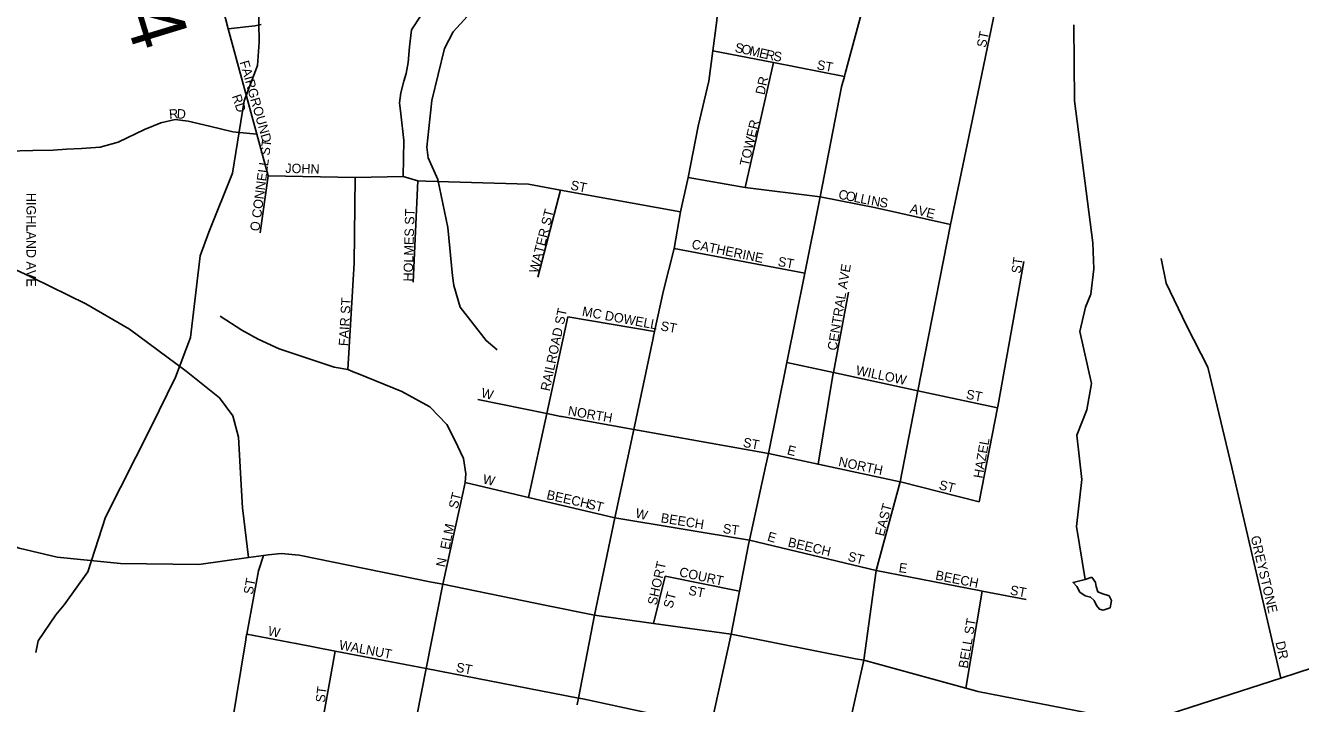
# Model space of a CAD drawing. Extents: x 1525783 to 1900577, y 218250 to 627376.
# Drawn here: x 1649774 to 1656538, y 439423 to 443018 of the extents above; entities that cross this region are included whole.
import ezdxf

# ---------------------------------------------------------------- set-up
doc = ezdxf.new("R2010")
doc.units = 0
for name, color, linetype in [('GM_X_City_Street', 7, 'Continuous'), ('GM_X_City_Street_Text', 7, 'Continuous'), ('GM_X_County_Subdivision', 7, 'Continuous'), ('GM_X_Minor_Lake', 7, 'Continuous'), ('GM_X_Minor_River', 7, 'Continuous'), ('GM_X_State_Route', 7, 'Continuous'), ('GM_X_Township_Road_Text', 7, 'Continuous'), ('GM_X_US_Route', 7, 'Continuous')]:
    doc.layers.add(name, color=color, linetype=linetype)

msp = doc.modelspace()

# ---------------------------------------------------------------- linework, layer by layer
at = {"layer": 'GM_X_City_Street'}
for points in [[(1654681, 441962.7), (1654787.2, 442470.5), (1654928, 443143.2), (1655064.7, 443185.1), (1655231.5, 443224.6), (1655280.6, 443251.6), (1655355.8, 443330.6), (1655479.9, 443488.8), (1655644.2, 443704.4), (1655803.3, 443931.5), (1655840.5, 444029), (1655844.3, 444066.2)], [(1651061.9, 442221.3), (1651001.8, 442441), (1650848.6, 443000.5), (1650809.1, 443158.3)], [(1653420.1, 442883.2), (1653741.7, 442820.9), (1654118.8, 442747.8)], [(1653592.6, 442158.3), (1653741.7, 442820.9)], [(1648847.9, 442146.4), (1648879.7, 442178.4), (1648920.2, 442219.1), (1649059.4, 442304.1), (1649214.3, 442332.8), (1649487.5, 442358.4), (1649676.1, 442350.6), (1649812.6, 442355.3), (1649921, 442356.3), (1649991.3, 442361.7), (1650071.6, 442365), (1650170.1, 442372.1), (1650266.6, 442399.3), (1650405.8, 442466.3), (1650492.4, 442501.6), (1650568.8, 442519), (1650637, 442510.3), (1650751.2, 442483.1), (1650873.3, 442453.9), (1651001.8, 442441)], [(1651019, 441918.5), (1651061.9, 442221.3)], [(1651061.9, 442221.3), (1651522.7, 442212.6), (1651776.9, 442217.1), (1651855.3, 442193.6), (1651898.1, 442192.4)], [(1651484.1, 441193.5), (1651517.3, 441757.4), (1651522.7, 442212.6)], [(1651831.5, 441656), (1651855.3, 442193.6)], [(1651898.1, 442192.4), (1652442.5, 442176.4), (1652613, 442145.4), (1653249.3, 442030)], [(1653288.9, 442211.8), (1653592.6, 442158.3), (1653990.8, 442109.4)], [(1652492.2, 441684.1), (1652613, 442145.4)], [(1653990.8, 442109.4), (1654188.5, 442069.8)], [(1654188.5, 442069.8), (1654278, 442051.9), (1654681, 441962.7)], [(1654006.5, 438694.7), (1654112, 439163), (1654222.3, 439651.8), (1654287.2, 440127.6), (1654413.7, 440598.2), (1654508.3, 441081.3), (1654681, 441962.7)], [(1653215.8, 441835.5), (1653908.6, 441703.8)], [(1654833.8, 440492), (1654931.3, 440989.7), (1654932.8, 440997), (1655070.3, 441766.6)], [(1656433.2, 439557.9), (1656174.3, 440674.3), (1656046.7, 441205.5), (1655934.3, 441427.4), (1655826, 441651.2), (1655799.1, 441781.9)], [(1654110.6, 441442.5), (1654141.1, 441603.1)], [(1651522, 441178.1), (1651521.5, 441178.3), (1651484.1, 441193.5), (1651411.2, 441206.7), (1651119.8, 441303.8), (1651008.1, 441355), (1650922.5, 441402), (1650807, 441477.3)], [(1652443, 440515.7), (1652539.5, 440960.6), (1652650.8, 441473.8)], [(1652650.8, 441473.8), (1653111.5, 441396.1)], [(1654059.7, 441174.8), (1654060.3, 441178.3), (1654110.6, 441442.5)], [(1653813.9, 441231.7), (1654060.3, 441178.3), (1654508.3, 441081.3), (1654931.3, 440989.7)], [(1652096, 440544.9), (1652096.2, 440545.8), (1652107.1, 440594.9), (1652110.5, 440640.4), (1652097.4, 440722.7), (1652052.3, 440819.4), (1652009.1, 440902), (1651919.9, 440995.2), (1651770.5, 441076.8), (1651532.1, 441174), (1651522, 441178.1)], [(1653978.6, 440691.1), (1654059.7, 441174.8)], [(1652173.1, 441034.6), (1652539.5, 440960.6), (1652614.2, 440945.4), (1652619.5, 440944.5)], [(1652619.5, 440944.5), (1653000.8, 440876.5), (1653715.4, 440749.2)], [(1653715.4, 440749.2), (1653978.6, 440691.1), (1654413.7, 440598.2), (1654416.5, 440597.5)], [(1651987.7, 440054.9), (1652096, 440544.9)], [(1652107.1, 440594.9), (1652443, 440515.7), (1652900.9, 440407.8)], [(1654416.5, 440597.5), (1654833.8, 440492)], [(1652900.9, 440407.8), (1653615.1, 440289.1)], [(1653615.1, 440289.1), (1654287.2, 440127.6)], [(1650943, 439760.4), (1650943.3, 439762.1), (1650947.4, 439787.2), (1650948.1, 439791), (1651010.7, 440125.9), (1651037.7, 440207.4)], [(1653105, 439847.8), (1653168.2, 440097.9)], [(1653168.2, 440097.9), (1653562.6, 440018.2)], [(1654287.2, 440127.6), (1654833.6, 440021.9)], [(1651799.7, 439098.8), (1651803, 439115.6), (1651899.5, 439607.6), (1651987.7, 440054.9)], [(1654763.5, 439504.1), (1654849.3, 440018.8)], [(1654833.6, 440021.9), (1654835.2, 440021.6), (1654849.3, 440018.8), (1655082, 439973.8)], [(1652700.4, 439416), (1652700.7, 439417.9), (1652707.4, 439451.8), (1652793, 439891.5)], [(1650868.7, 439308.8), (1650868.8, 439309.7), (1650943, 439760.4)], [(1650948.1, 439791), (1651208.5, 439740.8), (1651210.3, 439740.5)], [(1651210.3, 439740.5), (1651417, 439700.6), (1651899.5, 439607.6), (1652707.4, 439451.8), (1652718.7, 439449.6), (1652731.4, 439446.9)], [(1651263.5, 438853.4), (1651329.8, 439219.3), (1651417, 439700.6)], [(1652731.4, 439446.9), (1653410.2, 439300.6)]]:
    msp.add_lwpolyline(points, dxfattribs=at)
at = {"layer": 'GM_X_County_Subdivision'}
for points in [[(1651776.9, 442217.1), (1651781, 442407.6), (1651764.7, 442548.7), (1651758.7, 442608.1), (1651766.2, 442660.1), (1651781, 442723.3), (1651793.6, 442762.7), (1651804.8, 442820.6), (1651810.7, 442903.8), (1651821.1, 442994.4), (1651873.9, 443073.2)], [(1651024.9, 443023), (1650991.1, 443015), (1650848.6, 443000.5)]]:
    msp.add_lwpolyline(points, dxfattribs=at)
at = {"layer": 'GM_X_Minor_Lake'}
for points in [[(1655396.2, 440079.5), (1655331.9, 440064.5), (1655351.5, 440044.1), (1655367, 440013.8), (1655396.7, 439993.2), (1655424.6, 439986.7), (1655444.3, 439968.3), (1655455.8, 439942.1), (1655471.5, 439923.8), (1655491.4, 439917.4), (1655527.7, 439930.8), (1655536.4, 439968.8), (1655522.8, 439993.1), (1655485, 440005.8), (1655463.1, 440014.2), (1655453.6, 440042.4), (1655450, 440064.5), (1655440.3, 440080.7), (1655430.5, 440092.9)], [(1655430.5, 440092.9), (1655396.2, 440079.5)]]:
    msp.add_lwpolyline(points, dxfattribs=at)
at = {"layer": 'GM_X_Minor_River'}
for points in [[(1652375.9, 444771.9), (1652249.8, 444551.4), (1652281.9, 444007.3), (1652253.1, 443853.4), (1652173, 443630.1), (1652162.7, 443503.9), (1652237.4, 443316.1), (1652212.7, 443172.1), (1652043.2, 442984.5), (1651997.5, 442895), (1651930.5, 442619.4), (1651904, 442373.2), (1651911, 442316.9), (1651960.9, 442201.7), (1652014.4, 441946.1), (1652039.8, 441691), (1652046.8, 441638.7), (1652080.8, 441523.8), (1652217.7, 441347), (1652276.9, 441297.8)], [(1651073.1, 443921.6), (1651021.9, 443748), (1651002.6, 443565.8), (1651013.1, 442929.9), (1651004.9, 442805.7), (1650933.4, 442618.3), (1650872.4, 442234.3), (1650746.6, 441921.6), (1650700.3, 441796), (1650650.4, 441363.7), (1650570.5, 441152.5), (1650439.6, 440885.9), (1650198.7, 440410.7), (1650105.4, 440121.5), (1649980.1, 439945.2), (1649935.2, 439893.8), (1649840.6, 439755), (1649829.4, 439693.1)], [(1655335.3, 443020.6), (1655340, 442617.4), (1655436.5, 441865.7), (1655442, 441727.2), (1655425.6, 441593.1), (1655398.3, 441523.4), (1655367.9, 441395.5), (1655429, 441119.8), (1655404.5, 440979.8), (1655352, 440846.3), (1655377.8, 440611.2), (1655349.2, 440361), (1655396.2, 440079.5)]]:
    msp.add_lwpolyline(points, dxfattribs=at)
at = {"layer": 'GM_X_State_Route'}
for points in [[(1652439.8, 444718.7), (1652482.3, 444631.4), (1652548.2, 444493.6), (1652586.6, 444420.5), (1652663.3, 444334.2), (1652723.8, 444280.5), (1652799.9, 444213.1), (1653129.9, 443973.3), (1653189.2, 443930.1), (1653231, 443908.2), (1653322.9, 443838.2), (1653363.7, 443790.1), (1653422, 443677.8), (1653469.4, 443556.3), (1653474.5, 443494), (1653464.3, 443348.2), (1653441.1, 443044), (1653420.1, 442883.2), (1653399.1, 442723.1), (1653343.4, 442483.6), (1653288.9, 442211.8)], [(1648723.1, 442275.4), (1648731.1, 442271), (1648820.4, 442217.1), (1648879.7, 442178.4), (1648926.7, 442147.6), (1649064.2, 442071.1), (1649326.4, 441925.1), (1649439.8, 441857), (1649480.3, 441837.3), (1649657.3, 441751.4), (1649769.1, 441700.6), (1649813.2, 441680.5), (1650093.8, 441541.6), (1650326.3, 441408.3), (1650626.9, 441185.4), (1650804.2, 441043.2), (1650873.6, 440948.2), (1650904.7, 440835.5), (1650918.5, 440582.5), (1650925.4, 440459.9), (1650958, 440197.5)], [(1653288.9, 442211.8), (1653249.3, 442030), (1653215.8, 441835.5), (1653158.5, 441612.3), (1653111.5, 441396.1), (1653104, 441361), (1653103.9, 441360.4)], [(1653103.9, 441360.4), (1653000.8, 440876.5), (1652900.9, 440407.8), (1652793, 439891.5)]]:
    msp.add_lwpolyline(points, dxfattribs=at)
at = {"layer": 'GM_X_US_Route'}
for points in [[(1654122.7, 442762.3), (1654329.1, 443529.8), (1654379.2, 443701.8)], [(1653990.8, 442109.4), (1654103.9, 442692.5), (1654118.8, 442747.8), (1654122.7, 442762.3)], [(1653701.6, 440685.8), (1653715.4, 440749.2), (1653813.9, 441231.7), (1653908.6, 441703.8), (1653990.8, 442109.4)], [(1653610.4, 440265.2), (1653615.1, 440289.1), (1653701.6, 440685.8)], [(1649679.4, 440268.9), (1649741, 440247.1), (1649941.8, 440199.5), (1650278.1, 440165.5), (1650693, 440160.6), (1650958, 440197.5), (1651037.7, 440207.4), (1651061.1, 440210.3)], [(1651061.1, 440210.3), (1651062.2, 440210.5), (1651130, 440218.9), (1651225.3, 440209.7), (1651928.2, 440067)], [(1653518.3, 439789.8), (1653562.6, 440018.2), (1653610.4, 440265.2)], [(1651928.2, 440067), (1651987.7, 440054.9), (1652538.5, 439943.1), (1652538.7, 439943.1)], [(1652538.7, 439943.1), (1652793, 439891.5), (1653105, 439847.8), (1653518.3, 439789.8)], [(1653409, 439293.8), (1653410.2, 439300.6), (1653518.3, 439789.8)], [(1653518.3, 439789.8), (1654177.3, 439660.6)], [(1654177.3, 439660.6), (1654222.3, 439651.8), (1654763.5, 439504.1), (1654821, 439488.4), (1654826.1, 439487.4)], [(1655687.6, 439316.7), (1656433.2, 439557.9), (1656694.7, 439642.6), (1656694.7, 439642.6)], [(1654826.1, 439487.4), (1655345.1, 439385.3), (1655687.6, 439316.7)]]:
    msp.add_lwpolyline(points, dxfattribs=at)

# ---------------------------------------------------------------- texts
at = {"layer": 'GM_X_City_Street_Text'}
for s, rotation, p in [('ST', 78.68866, (1654869.1, 442897.7)), ('S', 347.24599, (1653534.1, 442878.6)), ('O', 347.24452, (1653568.4, 442870.9)), ('M', 347.2582, (1653611.3, 442861.2)), ('E', 347.24599, (1653662.8, 442849.5)), ('R', 347.24202, (1653697.2, 442841.7)), ('S', 351.01076, (1653739.3, 442832.3)), ('FAIRGROUND', 286.0318, (1650909.8, 442823.7)), ('ST', 349.38653, (1653969.3, 442786.3)), ('DR', 77.47054, (1653694.4, 442647.1)), ('RD', 288.43496, (1650868.5, 442643.2)), ('R', 4.52163, (1650537.8, 442522.3)), ('D', 356.69772, (1650575.5, 442525.4)), ('TOWER', 76.82805, (1653610.8, 442268.8)), ('O CONNELL ST', 82.36749, (1651014.6, 441924.7)), ('JOHN', 358.36431, (1651151.8, 442236.5)), ('ST', 348.69567, (1652662.6, 442148.3)), ('HIGHLAND AVE', 270, (1649779.4, 442130.3)), ('C', 348.70674, (1654083.8, 442099.9)), ('O', 348.7131, (1654122.6, 442092.2)), ('L', 348.69811, (1654165.8, 442083.6)), ('L', 348.70192, (1654200.3, 442076.7)), ('I', 348.70591, (1654234.8, 442069.8)), ('N', 349.80228, (1654257.4, 442065.2)), ('S', 351.18529, (1654302, 442057.2)), ('HOLMES ST', 88.51293, (1651828.5, 441659.7)), ('WATER ST', 75.76283, (1652493.2, 441701.4)), ('AVE', 345.96376, (1654462.6, 442025)), ('CATHERINE', 348.40852, (1653305, 441835.9)), ('ST', 349.38529, (1653762.5, 441743.5)), ('ST', 82.40201, (1655053.8, 441700.3)), ('CENTRAL AVE', 80.53767, (1654077.1, 441291.5)), ('FAIR ST', 86.63341, (1651485.4, 441316.8)), ('RAILROAD ST', 77.94868, (1652554.7, 441076.2)), ('MC DOWELL ST', 349.44964, (1652724.1, 441479.5)), ('WILLOW', 348.11018, (1654176.3, 441167.1)), ('W', 345.97019, (1652187.8, 441048.2)), ('ST', 349.38653, (1654761.3, 441039.5)), ('NORTH', 350.34059, (1652649.1, 440951.6)), ('ST', 349.3721, (1653577.7, 440784.3)), ('HAZEL', 79.92055, (1654851.5, 440613.9)), ('E', 345.97019, (1653811.4, 440744.6)), ('NORTH', 347.99023, (1654083.9, 440683.1)), ('W', 347.01275, (1652196.5, 440590.6)), ('ST', 75.95732, (1652066.4, 440451.8)), ('BEECH', 347.46862, (1652535.2, 440507.1)), ('ST', 345.97019, (1654616.6, 440559.8)), ('ST', 345.95733, (1652751, 440458.6)), ('EAST', 75.64844, (1654328, 440306.6)), ('W', 345.97233, (1653006.2, 440410.2)), ('BEECH', 350.70402, (1653141.9, 440384)), ('ELM', 78.11163, (1652022.4, 440235.8)), ('ST', 352.8649, (1653471.5, 440326.8)), ('E', 344.06285, (1653706.1, 440286.9)), ('BEECH', 346.46769, (1653815.7, 440256.2)), ('GREYSTONE', 283.20089, (1656273.5, 440306.4)), ('ST', 345.06224, (1654132.8, 440181.4)), ('N', 78.68375, (1652000.3, 440143.3)), ('SHORT', 77.47375, (1653122.4, 439941.1)), ('COURT', 347.73759, (1653239.1, 440097.9)), ('E', 351.87427, (1654404.5, 440120)), ('ST', 79.37869, (1650979.5, 439998)), ('BEECH', 348.68854, (1654598.6, 440080.3)), ('ST', 75.07265, (1653205.6, 439923.7)), ('ST', 348.68166, (1653288.1, 440000.4)), ('ST', 349.38653, (1654994.5, 440001.1)), ('BELL ST', 80.36389, (1654772.3, 439606.3)), ('W', 347.01091, (1651056.9, 439785.5)), ('WALNUT', 349.32986, (1651434.9, 439710.8)), ('DR', 282.52689, (1656405.5, 439747.5)), ('ST', 349.37334, (1652055.3, 439592)), ('ST', 82.87329, (1651362.2, 439425.4))]:
    msp.add_text(s, height=50, rotation=rotation, dxfattribs=at).set_placement(p)
at = {"layer": 'GM_X_Township_Road_Text'}
msp.add_text('T-414', height=300, rotation=287.02162, dxfattribs=at).set_placement((1650051.7, 443871.4))

doc.saveas('drawing.dxf')
